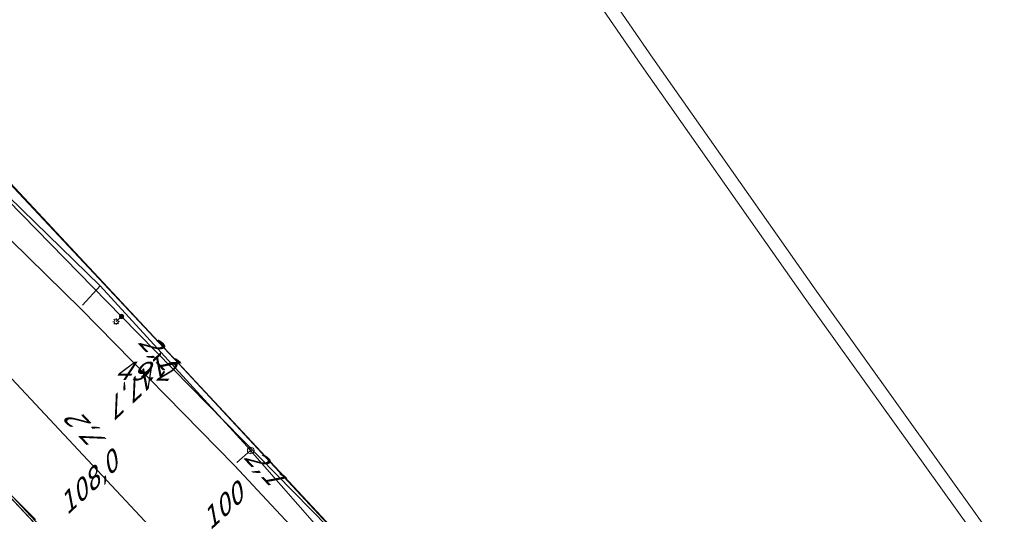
# Model space of a CAD drawing. Header units: metres. Extents: x 124576 to 133557, y 395865 to 402386.
# Tile 268 of 447: x 128855 to 128929, y 401766 to 401803. Entities that reach past the tile are written whole.
import ezdxf
from ezdxf.enums import TextEntityAlignment as Align

# ---------------------------------------------------------------- set-up
doc = ezdxf.new("R2010")
doc.units = ezdxf.units.M
doc.header["$MEASUREMENT"] = 0
for name, color, linetype, lineweight, true_color in [('LG_Datatransport_Eurofiber_Nederland_BV', 3, 'Continuous', 13, 0x00ff00), ('LG_Datatransport_KPN_BV', 3, 'Continuous', 13, 0x00ff00), ('LG_Datatransport_Tele2_Nederland_BV', 3, 'Continuous', 13, 0x00ff00), ('LG_Laag_Spanning_Enexis_Netbeheer_BV', 7, 'Continuous', 13, 0x960000), ('LG_Riool_Vrij_Verval_Gemeente_Tilburg_Ruimtelijke_Uitvoering', 7, 'Continuous', 13, 0xca00a0), ('LG_warmte_Ennatuurlijk_BV', 7, 'Continuous', 13, 0x008080)]:
    doc.layers.add(name, color=color, linetype=linetype, lineweight=lineweight, true_color=true_color)
for name, color, linetype, lineweight in [('LG_Laag_Spanning_P_Enexis_Netbeheer_BV', 7, 'Continuous', 0), ('LG_overig_P_Gemeente_Tilburg_Ruimtelijke_Uitvoering', 7, 'Continuous', 0), ('MV_Datatransport', 7, 'Continuous', 0), ('MV_Laag_Spanning', 7, 'Continuous', 0), ('MV_Laag_Spanning_pijl', 7, 'Continuous', 0)]:
    doc.layers.add(name, color=color, linetype=linetype, lineweight=lineweight)
doc.styles.add('Klic_Annotatie', font='verdanai.ttf', dxfattribs={"oblique": 20, "height": 1.4})

# ---------------------------------------------------------------- blocks, each defined once
blk = doc.blocks.new('Mof')
at = {"layer": 'LG_Laag_Spanning_P_Enexis_Netbeheer_BV'}
h = blk.add_hatch(color=256, dxfattribs=at)
edge = h.paths.add_edge_path()
edge.add_arc((0, 0), 2, 0, 360)
blk = doc.blocks.new('Streetlight')
at = {"layer": 'LG_Laag_Spanning_P_Enexis_Netbeheer_BV'}
for p, q in [((-1.77, 1.77), (-1.06, 1.06)), ((0, 2.5), (0, 1.5)), ((1.77, 1.77), (1.06, 1.06)), ((-1.06, -1.06), (-1.77, -1.77)), ((0, -1.5), (0, -2.5)), ((1.06, -1.06), (1.77, -1.77))]:
    blk.add_line(p, q, dxfattribs=at)
at = {"layer": 'LG_Laag_Spanning_P_Enexis_Netbeheer_BV', "flags": 128}
for points in [[(-2.5, 0), (-1.5, 0)], [(1.5, 0), (2.5, 0)]]:
    blk.add_lwpolyline(points, dxfattribs=at)
at = {"layer": 'LG_Laag_Spanning_P_Enexis_Netbeheer_BV'}
blk.add_circle((0, 0), 1.5, dxfattribs=at)
blk = doc.blocks.new('Onbekend_1')
at = {"layer": 'LG_overig_P_Gemeente_Tilburg_Ruimtelijke_Uitvoering'}
blk.add_hatch(color=256, dxfattribs=at).paths.add_polyline_path([(-0.25, -1.07, -0.262633), (0.23, 0.15), (0.59, 0.47, 0.379827), (0.7, 1.26), (0.69, 1.26, 0.228508), (-0.03, 1.53), (-0.03, 1.52, 0.459053), (-0.82, 0.79), (-1.29, 0.85, -0.414214), (-0.08, 2, -0.243799), (1.09, 1.52, -0.379827), (0.9, 0.11), (0.54, -0.2, 0.262633), (0.23, -1.08), (-0.17, -1.07)])
blk.add_circle((0, 0), 2.5, dxfattribs=at)
at = {"layer": 'LG_overig_P_Gemeente_Tilburg_Ruimtelijke_Uitvoering', "extrusion": (0, 0, -1)}
blk.add_solid([(0.34, -2.06), (-0.21, -2.06), (0.34, -1.51), (-0.21, -1.51)], dxfattribs=at)

msp = doc.modelspace()

# ---------------------------------------------------------------- linework, layer by layer
at = {"layer": 'LG_Datatransport_Eurofiber_Nederland_BV', "flags": 128}
for points in [[(128822.35, 401802.41), (128824.46, 401799.42), (128919.62, 401697.73)], [(128822.35, 401802.41), (128824.46, 401799.42), (128919.62, 401697.73)], [(128822.354, 401802.415), (128824.465, 401799.42), (128919.622, 401697.734)], [(128822.356, 401802.417), (128824.469, 401799.415), (128919.536, 401697.805)], [(128822.36, 401802.42), (128824.47, 401799.41), (128919.54, 401697.81)]]:
    msp.add_lwpolyline(points, dxfattribs=at)
at = {"layer": 'LG_Datatransport_KPN_BV', "flags": 128}
for points in [[(128737.887, 401886.229), (128737.887, 401886.229), (128740.083, 401888.334), (128740.444, 401888.588), (128740.826, 401888.809), (128741.226, 401888.995), (128741.641, 401889.146), (128742.067, 401889.259), (128742.502, 401889.335), (128742.942, 401889.372), (128743.383, 401889.37), (128743.823, 401889.33), (128744.817, 401889.154), (128745.793, 401888.895), (128746.744, 401888.553), (128747.662, 401888.132), (128748.541, 401887.635), (128749.374, 401887.064), (128762.203, 401874.651), (128775.179, 401861.284), (128879.089, 401750), (128879.409, 401749.658), (128883.376, 401745.408)], [(128780.098, 401870.413), (128788.155, 401861.896), (128798.909, 401850.528), (128815.617, 401832.5), (128832.896, 401813.855), (128867.08, 401777.365), (128892.496, 401750.001)], [(128893.656, 401749.101), (128892.733, 401750), (128891.265, 401751.432), (128849.907, 401795.781), (128842.005, 401804.253), (128815.617, 401832.5), (128788.155, 401861.896), (128780.151, 401870.463)]]:
    msp.add_lwpolyline(points, dxfattribs=at)
at = {"layer": 'LG_Datatransport_Tele2_Nederland_BV', "flags": 128}
msp.add_lwpolyline([(129000, 401612), (128975, 401638.3), (128971.6, 401640.7), (128965.7, 401643.7), (128960.9, 401645.5), (128955.6, 401646.8), (128950.6, 401649), (128930.1, 401670.4), (128928.7, 401674.2), (128928.1, 401676.9), (128926.5, 401684.4), (128925.4, 401687.3), (128923.5, 401692), (128922, 401693.6), (128920.2, 401697.3), (128916.3, 401701.1), (128915.8, 401701.9), (128870.9, 401750), (128853.9, 401768.2), (128791.8, 401834.7), (128757.4, 401871.2), (128752, 401876.3), (128744.683, 401881.286), (128743.7, 401882.6)], dxfattribs=at)
at = {"layer": 'LG_Laag_Spanning_Enexis_Netbeheer_BV'}
msp.add_line((128862.767, 401780.941), (128862.37, 401780.553), dxfattribs=at)
at = {"layer": 'LG_Laag_Spanning_Enexis_Netbeheer_BV', "flags": 128}
for points in [[(128740.909, 401880.912), (128741.617, 401881.038), (128742.684, 401880.322), (128746.215, 401877.951), (128749.745, 401875.58), (128776.933, 401855.897), (128777.001, 401855.848), (128792.964, 401844.291), (128806.642, 401831.511), (128815.378, 401823.348), (128828.034, 401812.833), (128835.134, 401806.798), (128848.914, 401795.083), (128862.767, 401780.941), (128883.354, 401759.925)], [(128883.354, 401759.925), (128862.767, 401780.941), (128848.914, 401795.083), (128835.134, 401806.798), (128828.034, 401812.833), (128815.378, 401823.348), (128806.642, 401831.511)]]:
    msp.add_lwpolyline(points, dxfattribs=at)
at = {"layer": 'LG_Riool_Vrij_Verval_Gemeente_Tilburg_Ruimtelijke_Uitvoering'}
for p, q in [((128859.852, 401781.779), (128861.159, 401783.243)), ((128871.391, 401770.003), (128872.426, 401770.909)), ((128871.391, 401770.003), (128872.426, 401770.909))]:
    msp.add_line(p, q, dxfattribs=at)
at = {"layer": 'LG_Riool_Vrij_Verval_Gemeente_Tilburg_Ruimtelijke_Uitvoering', "flags": 128}
for points in [[(128872.43, 401770.91), (128861.16, 401783.24), (128849.41, 401794.67), (128837.9, 401805.85)], [(128872.226, 401771.138), (128883.261, 401758.534), (128882.625, 401757.977)]]:
    msp.add_lwpolyline(points, dxfattribs=at)
at = {"layer": 'LG_warmte_Ennatuurlijk_BV', "flags": 128}
for points in [[(128788.815, 401980.795), (128799.476, 401962.249), (128810.295, 401943.813), (128821.271, 401925.487), (128832.406, 401907.27), (128843.698, 401889.164), (128855.149, 401871.166), (128866.757, 401853.279), (128878.523, 401835.501), (128890.447, 401817.832), (128902.529, 401800.274), (128914.768, 401782.825), (128927.165, 401765.486), (128939.721, 401748.256), (128952.434, 401731.136), (128965.305, 401714.126), (128978.333, 401697.225), (128991.52, 401680.434), (129004.865, 401663.753)], [(128787.938, 401980.313), (128798.602, 401961.762), (128809.424, 401943.32), (128820.404, 401924.988), (128831.542, 401906.766), (128842.837, 401888.654), (128854.291, 401870.651), (128865.902, 401852.758), (128877.671, 401834.974), (128889.599, 401817.301), (128901.684, 401799.736), (128913.927, 401782.282), (128926.327, 401764.937), (128938.886, 401747.702), (128951.603, 401730.577), (128964.477, 401713.561), (128977.509, 401696.655), (128990.7, 401679.859), (129004.048, 401663.172)]]:
    msp.add_lwpolyline(points, dxfattribs=at)
at = {"layer": 'MV_Laag_Spanning_pijl', "flags": 128}
for points in [[(128846.793, 401794.128), (128847.948, 401793.051), (128859.733, 401781.522), (128871.222, 401769.783), (128881.253, 401759.026), (128881.751, 401758.492)], [(128856.319, 401765.75), (128847.021, 401775.055), (128839.797, 401781.792)]]:
    msp.add_lwpolyline(points, dxfattribs=at)

# ---------------------------------------------------------------- block references
at = {"layer": 'LG_Laag_Spanning_P_Enexis_Netbeheer_BV', "xscale": 0.1, "yscale": 0.1, "zscale": 0.1, "rotation": 136}
msp.add_blockref('Streetlight', (128862.37, 401780.553), dxfattribs=at)
at = {"layer": 'LG_Laag_Spanning_P_Enexis_Netbeheer_BV', "xscale": 0.1, "yscale": 0.1, "zscale": 0.1}
msp.add_blockref('Mof', (128862.767, 401780.941), dxfattribs=at)
at = {"layer": 'LG_overig_P_Gemeente_Tilburg_Ruimtelijke_Uitvoering', "xscale": 0.1, "yscale": 0.1, "zscale": 0.1}
msp.add_blockref('Onbekend_1', (128872.43, 401770.91), dxfattribs=at)

# ---------------------------------------------------------------- texts
at = {"layer": 'MV_Datatransport', "style": 'Klic_Annotatie', "oblique": 20}
for s, rotation, p in [('2,1', 313, (128865.446, 401778.377)), ('147,7', 223, (128864.338, 401776.039)), ('7,2', 133.1, (128860.318, 401772.154)), ('2,1', 313, (128873.351, 401769.763)), ('108,0', 43.1, (128860.184, 401768.373)), ('100', 43, (128870.218, 401766.607))]:
    msp.add_text(s, height=1.4, rotation=rotation, dxfattribs=at).set_placement(p, align=Align.MIDDLE_CENTER)
at = {"layer": 'MV_Laag_Spanning', "style": 'Klic_Annotatie', "oblique": 20}
msp.add_text('49.2', height=1.4, rotation=359, dxfattribs=at).set_placement((128864.303, 401776.852), align=Align.MIDDLE_CENTER)

doc.saveas('drawing.dxf')
